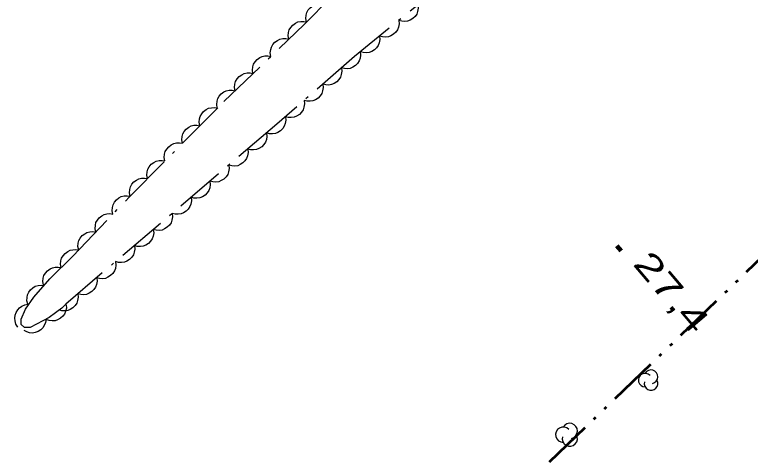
# Model space of a CAD drawing. Extents: x 386081 to 389416, y 5130568 to 5134082.
# Drawn here: x 388075.2 to 388164.1, y 5131491.1 to 5131544.5 of the extents above; entities that cross this region are included whole.
import ezdxf

# ---------------------------------------------------------------- set-up
doc = ezdxf.new("R2010")
doc.units = 0
doc.header["$LTSCALE"] = 1.2
doc.linetypes.add('DASH_DOUBLE_DOT', pattern=[9.2, 5, -1.2, 0.3, -1.2, 0.3, -1.2])
doc.linetypes.add('DOT_DASHED', pattern=[7.7, 5, -1.2, 0.3, -1.2])
for name, color, linetype, lineweight in [('3', 7, 'Continuous', 140), ('4', 7, 'DASH_DOUBLE_DOT', 53), ('44', 7, 'Continuous', 25)]:
    doc.layers.add(name, color=color, linetype=linetype, lineweight=lineweight)

msp = doc.modelspace()

# ---------------------------------------------------------------- linework, layer by layer
at = {"layer": '3'}
msp.add_line((388148.01, 5131516.53), (388148.52, 5131515.92), dxfattribs=at)
at = {"layer": '4'}
msp.add_lwpolyline([(388376.19, 5131718.23), (388370.35, 5131713.45), (388346.97, 5131690.76), (388313.02, 5131658.26), (388280.76, 5131626.88), (388246.43, 5131593.24), (388211.96, 5131559.7), (388191.8, 5131540.53), (388114.13, 5131465.55), (388104.02, 5131454.93), (388098.39, 5131449.88), (388094.5, 5131447.22)], dxfattribs=at)
at = {"layer": '44', "linetype": 'DOT_DASHED'}
msp.add_lwpolyline([(388127.65, 5131548.72), (388116.29, 5131539.45), (388106.88, 5131531.25), (388081.37, 5131509.49), (388080.88, 5131509), (388079.35, 5131507.88), (388077.06, 5131506.68), (388076.38, 5131506.67), (388075.98, 5131507.01), (388075.99, 5131507.67), (388076.52, 5131508.88), (388077.51, 5131510.32), (388079.46, 5131512.57), (388082.21, 5131515.28), (388089.03, 5131522.43), (388100.5, 5131534.01), (388110.23, 5131543.37), (388119.3, 5131552.57)], dxfattribs=at)
at = {"layer": '44'}
for points in [[(388110.49, 5131543.64), (388110.41, 5131544.04), (388110.45, 5131544.45), (388110.52, 5131544.77), (388110.7, 5131545.08), (388110.93, 5131545.36), (388111.25, 5131545.59), (388111.53, 5131545.75), (388111.87, 5131545.82), (388112.24, 5131545.84), (388112.6, 5131545.77)], [(388123.96, 5131545.71), (388124, 5131545.3), (388123.92, 5131544.9), (388123.81, 5131544.59), (388123.6, 5131544.3), (388123.34, 5131544.05), (388123, 5131543.86), (388122.71, 5131543.73), (388122.36, 5131543.69), (388121.99, 5131543.71), (388121.64, 5131543.82)], [(388108.34, 5131541.55), (388108.27, 5131541.96), (388108.32, 5131542.36), (388108.4, 5131542.68), (388108.58, 5131542.98), (388108.83, 5131543.26), (388109.14, 5131543.48), (388109.43, 5131543.63), (388109.78, 5131543.7), (388110.15, 5131543.7), (388110.5, 5131543.63)], [(388121.64, 5131543.82), (388121.68, 5131543.4), (388121.6, 5131543), (388121.49, 5131542.69), (388121.28, 5131542.41), (388121.01, 5131542.15), (388120.68, 5131541.96), (388120.38, 5131541.83), (388120.03, 5131541.79), (388119.66, 5131541.82), (388119.32, 5131541.92)], [(388119.32, 5131541.92), (388119.35, 5131541.5), (388119.27, 5131541.11), (388119.16, 5131540.79), (388118.95, 5131540.51), (388118.69, 5131540.25), (388118.36, 5131540.06), (388118.06, 5131539.93), (388117.71, 5131539.9), (388117.34, 5131539.92), (388116.99, 5131540.02)], [(388106.17, 5131539.47), (388106.1, 5131539.88), (388106.15, 5131540.28), (388106.24, 5131540.6), (388106.42, 5131540.9), (388106.66, 5131541.18), (388106.98, 5131541.4), (388107.27, 5131541.55), (388107.61, 5131541.62), (388107.98, 5131541.62), (388108.34, 5131541.55)], [(388116.97, 5131540.05), (388117.02, 5131539.63), (388116.95, 5131539.23), (388116.85, 5131538.92), (388116.66, 5131538.62), (388116.4, 5131538.36), (388116.07, 5131538.16), (388115.78, 5131538.02), (388115.43, 5131537.97), (388115.06, 5131537.98), (388114.71, 5131538.07)], [(388104.01, 5131537.39), (388103.94, 5131537.8), (388103.99, 5131538.2), (388104.08, 5131538.52), (388104.26, 5131538.82), (388104.5, 5131539.1), (388104.82, 5131539.32), (388105.11, 5131539.47), (388105.45, 5131539.54), (388105.82, 5131539.54), (388106.17, 5131539.47)], [(388101.85, 5131535.31), (388101.78, 5131535.72), (388101.83, 5131536.12), (388101.91, 5131536.44), (388102.1, 5131536.74), (388102.34, 5131537.02), (388102.66, 5131537.24), (388102.94, 5131537.39), (388103.29, 5131537.46), (388103.66, 5131537.46), (388104.01, 5131537.39)], [(388114.71, 5131538.07), (388114.76, 5131537.66), (388114.69, 5131537.26), (388114.59, 5131536.94), (388114.4, 5131536.65), (388114.14, 5131536.39), (388113.81, 5131536.19), (388113.52, 5131536.05), (388113.17, 5131536), (388112.8, 5131536.01), (388112.45, 5131536.1)], [(388112.45, 5131536.1), (388112.5, 5131535.69), (388112.43, 5131535.29), (388112.33, 5131534.97), (388112.13, 5131534.68), (388111.88, 5131534.42), (388111.55, 5131534.22), (388111.26, 5131534.08), (388110.91, 5131534.03), (388110.54, 5131534.04), (388110.19, 5131534.13)], [(388099.69, 5131533.23), (388099.62, 5131533.64), (388099.67, 5131534.04), (388099.75, 5131534.36), (388099.93, 5131534.66), (388100.18, 5131534.94), (388100.49, 5131535.16), (388100.78, 5131535.31), (388101.13, 5131535.38), (388101.5, 5131535.38), (388101.85, 5131535.31)], [(388110.19, 5131534.13), (388110.24, 5131533.72), (388110.17, 5131533.32), (388110.07, 5131533), (388109.87, 5131532.71), (388109.62, 5131532.45), (388109.29, 5131532.25), (388108.99, 5131532.11), (388108.64, 5131532.06), (388108.27, 5131532.07), (388107.93, 5131532.16)], [(388097.6, 5131531.08), (388097.51, 5131531.49), (388097.56, 5131531.89), (388097.63, 5131532.21), (388097.81, 5131532.52), (388098.04, 5131532.8), (388098.35, 5131533.03), (388098.64, 5131533.19), (388098.98, 5131533.26), (388099.35, 5131533.28), (388099.71, 5131533.21)], [(388107.94, 5131532.15), (388107.98, 5131531.74), (388107.91, 5131531.34), (388107.8, 5131531.02), (388107.6, 5131530.73), (388107.35, 5131530.47), (388107.02, 5131530.27), (388106.72, 5131530.14), (388106.37, 5131530.09), (388106, 5131530.11), (388105.65, 5131530.2)], [(388095.48, 5131528.95), (388095.4, 5131529.36), (388095.44, 5131529.76), (388095.52, 5131530.08), (388095.7, 5131530.39), (388095.93, 5131530.67), (388096.24, 5131530.9), (388096.53, 5131531.06), (388096.87, 5131531.13), (388097.24, 5131531.14), (388097.6, 5131531.08)], [(388105.65, 5131530.2), (388105.7, 5131529.79), (388105.63, 5131529.39), (388105.52, 5131529.07), (388105.32, 5131528.79), (388105.06, 5131528.52), (388104.73, 5131528.33), (388104.44, 5131528.19), (388104.09, 5131528.15), (388103.72, 5131528.16), (388103.37, 5131528.26)], [(388093.37, 5131526.82), (388093.29, 5131527.23), (388093.33, 5131527.63), (388093.41, 5131527.95), (388093.58, 5131528.26), (388093.82, 5131528.54), (388094.13, 5131528.76), (388094.42, 5131528.92), (388094.76, 5131529), (388095.13, 5131529.01), (388095.48, 5131528.95)], [(388103.37, 5131528.26), (388103.42, 5131527.84), (388103.34, 5131527.44), (388103.24, 5131527.13), (388103.04, 5131526.84), (388102.78, 5131526.58), (388102.45, 5131526.38), (388102.16, 5131526.24), (388101.81, 5131526.2), (388101.44, 5131526.21), (388101.09, 5131526.31)], [(388091.26, 5131524.68), (388091.18, 5131525.09), (388091.22, 5131525.5), (388091.3, 5131525.82), (388091.47, 5131526.12), (388091.71, 5131526.41), (388092.02, 5131526.63), (388092.3, 5131526.79), (388092.65, 5131526.87), (388093.02, 5131526.88), (388093.37, 5131526.82)], [(388101.09, 5131526.31), (388101.13, 5131525.89), (388101.06, 5131525.49), (388100.96, 5131525.18), (388100.76, 5131524.89), (388100.5, 5131524.63), (388100.17, 5131524.43), (388099.87, 5131524.3), (388099.52, 5131524.25), (388099.15, 5131524.27), (388098.81, 5131524.36)], [(388089.15, 5131522.55), (388089.07, 5131522.96), (388089.11, 5131523.37), (388089.19, 5131523.69), (388089.36, 5131523.99), (388089.6, 5131524.28), (388089.91, 5131524.5), (388090.19, 5131524.66), (388090.54, 5131524.73), (388090.91, 5131524.75), (388091.26, 5131524.68)], [(388098.81, 5131524.36), (388098.85, 5131523.95), (388098.78, 5131523.55), (388098.68, 5131523.23), (388098.47, 5131522.94), (388098.22, 5131522.68), (388097.89, 5131522.49), (388097.59, 5131522.35), (388097.24, 5131522.31), (388096.87, 5131522.32), (388096.52, 5131522.42)], [(388087.08, 5131520.38), (388086.99, 5131520.79), (388087.02, 5131521.2), (388087.09, 5131521.52), (388087.26, 5131521.83), (388087.49, 5131522.12), (388087.8, 5131522.35), (388088.08, 5131522.51), (388088.42, 5131522.59), (388088.79, 5131522.61), (388089.15, 5131522.55)], [(388096.52, 5131522.42), (388096.57, 5131522), (388096.5, 5131521.6), (388096.39, 5131521.29), (388096.19, 5131521), (388095.93, 5131520.73), (388095.6, 5131520.54), (388095.31, 5131520.4), (388094.96, 5131520.36), (388094.59, 5131520.37), (388094.24, 5131520.47)], [(388085.01, 5131518.21), (388084.92, 5131518.62), (388084.95, 5131519.03), (388085.02, 5131519.35), (388085.19, 5131519.66), (388085.42, 5131519.95), (388085.73, 5131520.18), (388086.01, 5131520.34), (388086.35, 5131520.42), (388086.72, 5131520.44), (388087.08, 5131520.38)], [(388094.24, 5131520.47), (388094.29, 5131520.05), (388094.21, 5131519.65), (388094.11, 5131519.34), (388093.91, 5131519.05), (388093.65, 5131518.79), (388093.32, 5131518.59), (388093.03, 5131518.45), (388092.68, 5131518.41), (388092.31, 5131518.43), (388091.96, 5131518.52)], [(388082.94, 5131516.04), (388082.85, 5131516.45), (388082.88, 5131516.86), (388082.95, 5131517.18), (388083.12, 5131517.49), (388083.35, 5131517.78), (388083.66, 5131518), (388083.94, 5131518.17), (388084.28, 5131518.25), (388084.65, 5131518.27), (388085.01, 5131518.21)], [(388091.96, 5131518.52), (388092.01, 5131518.11), (388091.93, 5131517.71), (388091.83, 5131517.39), (388091.63, 5131517.1), (388091.37, 5131516.84), (388091.04, 5131516.64), (388090.74, 5131516.51), (388090.39, 5131516.46), (388090.02, 5131516.48), (388089.68, 5131516.58)], [(388080.82, 5131513.91), (388080.75, 5131514.32), (388080.79, 5131514.73), (388080.87, 5131515.05), (388081.05, 5131515.35), (388081.29, 5131515.63), (388081.61, 5131515.85), (388081.89, 5131516.01), (388082.24, 5131516.08), (388082.61, 5131516.09), (388082.96, 5131516.02)], [(388089.68, 5131516.58), (388089.72, 5131516.16), (388089.65, 5131515.76), (388089.55, 5131515.45), (388089.35, 5131515.16), (388089.09, 5131514.89), (388088.76, 5131514.7), (388088.46, 5131514.56), (388088.11, 5131514.52), (388087.74, 5131514.53), (388087.39, 5131514.63)], [(388087.39, 5131514.63), (388087.44, 5131514.21), (388087.37, 5131513.81), (388087.26, 5131513.5), (388087.06, 5131513.21), (388086.8, 5131512.95), (388086.47, 5131512.75), (388086.18, 5131512.61), (388085.83, 5131512.57), (388085.46, 5131512.59), (388085.11, 5131512.68)], [(388078.69, 5131511.81), (388078.61, 5131512.22), (388078.66, 5131512.62), (388078.74, 5131512.94), (388078.92, 5131513.25), (388079.15, 5131513.53), (388079.47, 5131513.75), (388079.75, 5131513.9), (388080.1, 5131513.97), (388080.47, 5131513.98), (388080.82, 5131513.91)], [(388085.11, 5131512.68), (388085.16, 5131512.27), (388085.08, 5131511.87), (388084.98, 5131511.55), (388084.78, 5131511.26), (388084.52, 5131511), (388084.19, 5131510.8), (388083.9, 5131510.67), (388083.55, 5131510.62), (388083.18, 5131510.64), (388082.83, 5131510.73)], [(388076.78, 5131509.48), (388076.68, 5131509.89), (388076.69, 5131510.29), (388076.74, 5131510.62), (388076.9, 5131510.93), (388077.12, 5131511.23), (388077.41, 5131511.48), (388077.68, 5131511.66), (388078.02, 5131511.75), (388078.39, 5131511.79), (388078.75, 5131511.75)], [(388082.83, 5131510.73), (388082.88, 5131510.32), (388082.8, 5131509.92), (388082.7, 5131509.61), (388082.5, 5131509.32), (388082.24, 5131509.05), (388081.91, 5131508.86), (388081.61, 5131508.72), (388081.26, 5131508.68), (388080.89, 5131508.69), (388080.55, 5131508.79)], [(388075.57, 5131506.72), (388075.35, 5131507.07), (388075.24, 5131507.46), (388075.2, 5131507.79), (388075.25, 5131508.14), (388075.37, 5131508.49), (388075.58, 5131508.81), (388075.79, 5131509.06), (388076.08, 5131509.25), (388076.42, 5131509.4), (388076.78, 5131509.47)], [(388081.44, 5131509.41), (388081.45, 5131508.99), (388081.35, 5131508.6), (388081.22, 5131508.29), (388081, 5131508.02), (388080.73, 5131507.78), (388080.38, 5131507.61), (388080.08, 5131507.49), (388079.73, 5131507.47), (388079.36, 5131507.52), (388079.02, 5131507.64)], [(388078.99, 5131507.69), (388078.94, 5131507.27), (388078.78, 5131506.9), (388078.61, 5131506.62), (388078.35, 5131506.38), (388078.04, 5131506.18), (388077.67, 5131506.06), (388077.35, 5131505.99), (388077, 5131506.03), (388076.65, 5131506.13), (388076.33, 5131506.3)]]:
    msp.add_lwpolyline(points, dxfattribs=at)
for centre, radius, start, end in [((388151.437, 5131500.299), 0.821, 44.11537, 269.80396), ((388152.143, 5131500.709), 0.821, 282.26917, 149.72626), ((388152.143, 5131499.888), 0.821, 166.93686, 29.62122), ((388142.316, 5131494.153), 0.923, 282.26917, 149.72626), ((388141.522, 5131493.691), 0.923, 44.11537, 269.80396), ((388142.316, 5131493.229), 0.923, 166.93686, 29.62122)]:
    msp.add_arc(centre, radius, start, end, dxfattribs=at)

# ---------------------------------------------------------------- texts
at = {"layer": '3', "width": 1.45}
msp.add_text('27,4   ', height=3, rotation=310.294, dxfattribs=at).set_placement((388149.84, 5131514.31))

doc.saveas('drawing.dxf')
